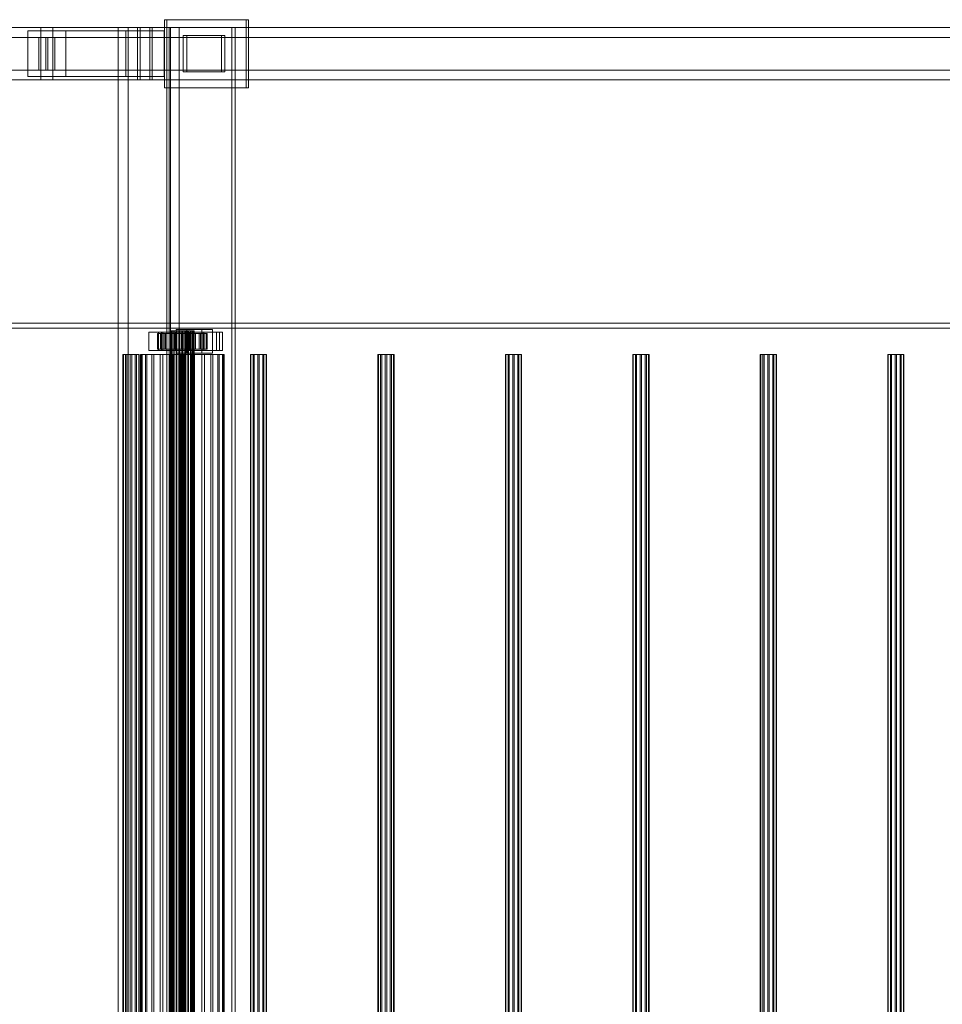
# Model space of a CAD drawing. Header units: millimetres. Extents: x -3490 to 61924, y -72580 to 6847.
# Tile 863 of 1056: x 30219 to 30924, y -17247 to -16494. Entities that reach past the tile are written whole.
import ezdxf

# ---------------------------------------------------------------- set-up
doc = ezdxf.new("R2010")
doc.units = ezdxf.units.MM
doc.layers.add('superior_C03', color=7, linetype='Continuous', lineweight=0)

msp = doc.modelspace()

# ---------------------------------------------------------------- linework, layer by layer
at = {"layer": 'superior_C03'}
for p, q in [((30392.003, -16494), (30329.637, -16494)), ((30329.637, -16494), (30329.637, -16546)), ((30331.434, -16494), (30329.637, -16494)), ((30331.434, -16546), (30331.434, -16494)), ((30331.434, -16494), (30393.799, -16494)), ((30392.003, -16546), (30392.003, -16494)), ((30392.003, -16494), (30393.799, -16494)), ((30393.799, -16494), (30393.799, -16546)), ((30235.263, -16500), (29065.916, -16500)), ((29074.899, -16500), (30244.247, -16500)), ((30311.069, -16500), (29120.611, -16500)), ((29128, -16500), (30318.458, -16500)), ((40313.243, -16500), (29204.438, -16500)), ((29205.337, -16500), (40314.141, -16500)), ((30254.372, -16502.5), (30225.138, -16502.5)), ((30225.138, -16502.5), (30225.138, -16537.5)), ((30300.147, -16502.5), (30225.138, -16502.5)), ((30235.263, -16500), (30235.263, -16540)), ((30244.247, -16500), (30235.263, -16500)), ((31404.611, -16500), (30235.263, -16500)), ((30244.247, -16540), (30244.247, -16500)), ((30244.247, -16500), (31413.594, -16500)), ((30254.372, -16537.5), (30254.372, -16502.5)), ((30254.372, -16502.5), (30329.38, -16502.5)), ((30333.13, -16500), (30294.151, -16500)), ((30294.151, -16500), (30294.151, -19500)), ((30302.012, -16500), (30294.151, -16500)), ((30300.147, -16537.5), (30300.147, -16502.5)), ((30300.147, -16502.5), (30329.38, -16502.5)), ((30302.012, -19500), (30302.012, -16500)), ((30302.012, -16500), (30340.99, -16500)), ((30309.149, -16500), (30320.378, -16500)), ((30309.149, -16540), (30309.149, -16500)), ((31478.497, -16500), (30309.149, -16500)), ((30311.069, -16500), (30311.069, -16540)), ((30318.458, -16500), (30311.069, -16500)), ((30318.458, -16540), (30318.458, -16500)), ((30320.378, -16500), (30320.378, -16540)), ((30320.378, -16500), (31489.726, -16500)), ((30329.38, -16502.5), (30329.38, -16537.5)), ((30381.08, -16500), (30331.577, -16500)), ((30331.577, -16500), (30331.577, -19500)), ((30334.272, -16500), (30331.577, -16500)), ((30333.13, -19500), (30333.13, -16500)), ((30333.13, -16500), (30340.99, -16500)), ((30334.272, -19500), (30334.272, -16500)), ((30334.272, -16500), (30383.775, -16500)), ((30340.99, -16500), (30340.99, -19500)), ((30381.08, -19500), (30381.08, -16500)), ((30381.08, -16500), (30383.775, -16500)), ((30383.775, -16500), (30383.775, -19500)), ((30233.585, -16507.5), (29118.136, -16507.5)), ((29130.475, -16507.5), (30245.925, -16507.5)), ((30233.585, -16507.5), (30233.585, -16532.5)), ((30245.925, -16507.5), (30233.585, -16507.5)), ((30240.429, -16507.5), (30239.081, -16507.5)), ((30239.081, -16507.5), (30239.081, -16532.5)), ((30239.081, -16507.5), (31483.437, -16507.5)), ((30240.429, -16532.5), (30240.429, -16507.5)), ((31484.785, -16507.5), (30240.429, -16507.5)), ((30245.925, -16532.5), (30245.925, -16507.5)), ((30373.191, -16506), (30343.957, -16506)), ((30343.957, -16506), (30343.957, -16534)), ((30346.652, -16506), (30343.957, -16506)), ((30346.652, -16534), (30346.652, -16506)), ((30346.652, -16506), (30375.886, -16506)), ((30373.191, -16534), (30373.191, -16506)), ((30373.191, -16506), (30375.886, -16506)), ((30375.886, -16506), (30375.886, -16534)), ((29118.136, -16532.5), (30233.585, -16532.5)), ((29130.475, -16532.5), (30245.925, -16532.5)), ((30233.585, -16532.5), (30245.925, -16532.5)), ((30239.081, -16532.5), (30240.429, -16532.5)), ((30239.081, -16532.5), (31483.437, -16532.5)), ((30240.429, -16532.5), (31484.785, -16532.5)), ((30343.957, -16534), (30373.191, -16534)), ((30343.957, -16534), (30346.652, -16534)), ((30375.886, -16534), (30346.652, -16534)), ((30375.886, -16534), (30373.191, -16534)), ((29065.916, -16540), (30235.263, -16540)), ((29074.899, -16540), (30244.247, -16540)), ((29120.611, -16540), (30311.069, -16540)), ((29128, -16540), (30318.458, -16540)), ((30225.138, -16537.5), (30254.372, -16537.5)), ((30300.147, -16537.5), (30225.138, -16537.5)), ((30235.263, -16540), (30244.247, -16540)), ((30235.263, -16540), (31404.611, -16540)), ((30244.247, -16540), (31413.594, -16540)), ((30329.38, -16537.5), (30254.372, -16537.5)), ((30329.38, -16537.5), (30300.147, -16537.5)), ((30320.378, -16540), (30309.149, -16540)), ((30309.149, -16540), (31478.497, -16540)), ((30311.069, -16540), (30318.458, -16540)), ((30320.378, -16540), (31489.726, -16540)), ((30329.637, -16546), (30392.003, -16546)), ((30329.637, -16546), (30331.434, -16546)), ((30393.799, -16546), (30331.434, -16546)), ((30393.799, -16546), (30392.003, -16546)), ((29204.438, -16726), (40313.243, -16726)), ((40313.243, -16730), (29204.438, -16730)), ((40314.141, -16730), (29205.337, -16730)), ((40342.437, -16726), (29233.633, -16726)), ((29233.633, -16730), (40342.437, -16730)), ((30358.213, -16731), (30338.724, -16731)), ((30338.724, -16731), (30338.724, -16749)), ((30346.808, -16731), (30338.724, -16731)), ((30346.808, -16749), (30346.808, -16731)), ((30346.808, -16731), (30366.298, -16731)), ((30358.213, -16749), (30358.213, -16731)), ((30358.213, -16731), (30366.298, -16731)), ((30366.298, -16731), (30366.298, -16749)), ((30327.419, -16733), (30317.674, -16733)), ((30317.674, -16733), (30317.674, -16747)), ((30328.454, -16733), (30317.674, -16733)), ((30325.135, -16734), (30324.315, -16734)), ((30324.315, -16734), (30334.309, -16734)), ((30324.315, -16746), (30324.315, -16734)), ((30324.315, -16734), (30324.788, -16734)), ((30324.788, -16734), (30334.533, -16734)), ((30324.788, -16746), (30324.788, -16734)), ((30324.788, -16734), (30326.524, -16734)), ((30371.855, -16733), (30325.081, -16733)), ((30325.081, -16733), (30325.081, -16747)), ((30327.327, -16733), (30325.081, -16733)), ((30327.194, -16734), (30325.135, -16734)), ((30325.135, -16734), (30334.697, -16734)), ((30325.135, -16746), (30325.135, -16734)), ((30326.524, -16734), (30335.355, -16734)), ((30326.524, -16746), (30326.524, -16734)), ((30326.524, -16734), (30329.402, -16734)), ((30330.35, -16734), (30327.194, -16734)), ((30327.194, -16734), (30335.672, -16734)), ((30327.194, -16746), (30327.194, -16734)), ((30327.327, -16747), (30327.327, -16733)), ((30327.327, -16733), (30374.101, -16733)), ((30327.419, -16747), (30327.419, -16733)), ((30327.419, -16733), (30338.198, -16733)), ((30328.454, -16747), (30328.454, -16733)), ((30328.454, -16733), (30338.198, -16733)), ((30329.402, -16734), (30336.718, -16734)), ((30329.402, -16746), (30329.402, -16734)), ((30329.402, -16734), (30333.228, -16734)), ((30334.389, -16734), (30330.35, -16734)), ((30330.35, -16734), (30337.168, -16734)), ((30330.35, -16746), (30330.35, -16734)), ((30333.228, -16734), (30338.531, -16734)), ((30333.228, -16746), (30333.228, -16734)), ((30333.228, -16734), (30337.741, -16734)), ((30334.697, -16732), (30334.309, -16732)), ((30334.309, -16732), (30334.533, -16732)), ((30334.309, -19268), (30334.309, -16732)), ((30334.309, -16734), (30334.697, -16734)), ((30334.309, -16734), (30334.309, -16746)), ((30334.533, -16734), (30334.309, -16734)), ((30339.036, -16734), (30334.389, -16734)), ((30334.389, -16734), (30339.081, -16734)), ((30334.389, -16746), (30334.389, -16734)), ((30334.533, -16732), (30335.355, -16732)), ((30334.533, -19268), (30334.533, -16732)), ((30334.533, -16734), (30334.533, -16746)), ((30335.355, -16734), (30334.533, -16734)), ((30335.672, -16732), (30334.697, -16732)), ((30334.697, -19268), (30334.697, -16732)), ((30334.697, -16734), (30335.672, -16734)), ((30334.697, -16734), (30334.697, -16746)), ((30335.355, -16732), (30336.718, -16732)), ((30335.355, -19268), (30335.355, -16732)), ((30335.355, -16734), (30335.355, -16746)), ((30336.718, -16734), (30335.355, -16734)), ((30337.168, -16732), (30335.672, -16732)), ((30335.672, -19268), (30335.672, -16732)), ((30335.672, -16734), (30337.168, -16734)), ((30335.672, -16734), (30335.672, -16746)), ((30336.718, -16732), (30338.531, -16732)), ((30336.718, -19268), (30336.718, -16732)), ((30336.718, -16734), (30336.718, -16746)), ((30338.531, -16734), (30336.718, -16734)), ((30339.081, -16732), (30337.168, -16732)), ((30337.168, -19268), (30337.168, -16732)), ((30337.168, -16734), (30339.081, -16734)), ((30337.168, -16734), (30337.168, -16746)), ((30337.741, -16734), (30340.668, -16734)), ((30337.741, -16746), (30337.741, -16734)), ((30337.741, -16734), (30342.633, -16734)), ((30338.198, -16733), (30338.198, -16747)), ((30338.531, -16732), (30340.668, -16732)), ((30338.531, -19268), (30338.531, -16732)), ((30338.531, -16734), (30338.531, -16746)), ((30340.668, -16734), (30338.531, -16734)), ((30343.973, -16734), (30339.036, -16734)), ((30339.036, -16734), (30341.282, -16734)), ((30339.036, -16746), (30339.036, -16734)), ((30341.282, -16732), (30339.081, -16732)), ((30339.081, -19268), (30339.081, -16732)), ((30339.081, -16734), (30341.282, -16734)), ((30339.081, -16734), (30339.081, -16746)), ((30340.668, -16732), (30342.985, -16732)), ((30340.668, -19268), (30340.668, -16732)), ((30340.668, -16734), (30340.668, -16746)), ((30342.985, -16734), (30340.668, -16734)), ((30343.621, -16732), (30341.282, -16732)), ((30341.282, -19268), (30341.282, -16732)), ((30341.282, -16734), (30343.621, -16734)), ((30341.282, -16734), (30341.282, -16746)), ((30342.633, -16734), (30342.985, -16734)), ((30342.633, -16746), (30342.633, -16734)), ((30342.633, -16734), (30347.57, -16734)), ((30342.985, -16732), (30345.324, -16732)), ((30342.985, -19268), (30342.985, -16732)), ((30342.985, -16734), (30342.985, -16746)), ((30345.324, -16734), (30342.985, -16734)), ((30345.938, -16732), (30343.621, -16732)), ((30343.621, -19268), (30343.621, -16732)), ((30343.973, -16734), (30343.621, -16734)), ((30343.621, -16734), (30345.938, -16734)), ((30343.621, -16734), (30343.621, -16746)), ((30348.865, -16734), (30343.973, -16734)), ((30343.973, -16746), (30343.973, -16734)), ((30345.324, -16732), (30347.525, -16732)), ((30345.324, -19268), (30345.324, -16732)), ((30347.57, -16734), (30345.324, -16734)), ((30345.324, -16734), (30345.324, -16746)), ((30347.525, -16734), (30345.324, -16734)), ((30348.075, -16732), (30345.938, -16732)), ((30345.938, -19268), (30345.938, -16732)), ((30348.865, -16734), (30345.938, -16734)), ((30345.938, -16734), (30348.075, -16734)), ((30345.938, -16734), (30345.938, -16746)), ((30347.525, -16732), (30349.438, -16732)), ((30347.525, -19268), (30347.525, -16732)), ((30352.216, -16734), (30347.525, -16734)), ((30347.525, -16734), (30347.525, -16746)), ((30349.438, -16734), (30347.525, -16734)), ((30347.57, -16746), (30347.57, -16734)), ((30347.57, -16734), (30352.216, -16734)), ((30349.888, -16732), (30348.075, -16732)), ((30348.075, -19268), (30348.075, -16732)), ((30353.378, -16734), (30348.075, -16734)), ((30348.075, -16734), (30349.888, -16734)), ((30348.075, -16734), (30348.075, -16746)), ((30358.601, -16733), (30348.857, -16733)), ((30348.857, -16733), (30348.857, -16747)), ((30359.636, -16733), (30348.857, -16733)), ((30353.378, -16734), (30348.865, -16734)), ((30348.865, -16746), (30348.865, -16734)), ((30349.438, -16732), (30350.934, -16732)), ((30349.438, -19268), (30349.438, -16732)), ((30356.256, -16734), (30349.438, -16734)), ((30349.438, -16734), (30349.438, -16746)), ((30350.934, -16734), (30349.438, -16734)), ((30351.251, -16732), (30349.888, -16732)), ((30349.888, -19268), (30349.888, -16732)), ((30357.204, -16734), (30349.888, -16734)), ((30349.888, -16734), (30351.251, -16734)), ((30349.888, -16734), (30349.888, -16746)), ((30350.934, -16732), (30351.909, -16732)), ((30350.934, -19268), (30350.934, -16732)), ((30359.412, -16734), (30350.934, -16734)), ((30350.934, -16734), (30350.934, -16746)), ((30351.909, -16734), (30350.934, -16734)), ((30352.073, -16732), (30351.251, -16732)), ((30351.251, -19268), (30351.251, -16732)), ((30360.082, -16734), (30351.251, -16734)), ((30351.251, -16734), (30352.073, -16734)), ((30351.251, -16734), (30351.251, -16746)), ((30351.909, -16732), (30352.297, -16732)), ((30351.909, -19268), (30351.909, -16732)), ((30361.471, -16734), (30351.909, -16734)), ((30351.909, -16734), (30351.909, -16746)), ((30352.297, -16734), (30351.909, -16734)), ((30352.297, -16732), (30352.073, -16732)), ((30352.073, -16732), (30352.073, -19268)), ((30352.073, -16734), (30361.818, -16734)), ((30352.073, -16746), (30352.073, -16734)), ((30352.073, -16734), (30352.297, -16734)), ((30352.216, -16746), (30352.216, -16734)), ((30352.216, -16734), (30356.256, -16734)), ((30352.297, -19268), (30352.297, -16732)), ((30362.291, -16734), (30352.297, -16734)), ((30352.297, -16734), (30352.297, -16746)), ((30357.204, -16734), (30353.378, -16734)), ((30353.378, -16746), (30353.378, -16734)), ((30356.256, -16746), (30356.256, -16734)), ((30356.256, -16734), (30359.412, -16734)), ((30360.082, -16734), (30357.204, -16734)), ((30357.204, -16746), (30357.204, -16734)), ((30358.601, -16747), (30358.601, -16733)), ((30358.601, -16733), (30369.381, -16733)), ((30359.412, -16746), (30359.412, -16734)), ((30359.412, -16734), (30361.471, -16734)), ((30359.636, -16747), (30359.636, -16733)), ((30359.636, -16733), (30369.381, -16733)), ((30361.818, -16734), (30360.082, -16734)), ((30360.082, -16746), (30360.082, -16734)), ((30361.471, -16746), (30361.471, -16734)), ((30361.471, -16734), (30362.291, -16734)), ((30361.818, -16734), (30361.818, -16746)), ((30362.291, -16734), (30361.818, -16734)), ((30362.291, -16746), (30362.291, -16734)), ((30369.381, -16733), (30369.381, -16747)), ((30371.855, -16747), (30371.855, -16733)), ((30371.855, -16733), (30374.101, -16733)), ((30374.101, -16733), (30374.101, -16747)), ((30334.309, -16746), (30324.315, -16746)), ((30324.315, -16746), (30325.135, -16746)), ((30324.788, -16746), (30324.315, -16746)), ((30334.533, -16746), (30324.788, -16746)), ((30326.524, -16746), (30324.788, -16746)), ((30334.697, -16746), (30325.135, -16746)), ((30325.135, -16746), (30327.194, -16746)), ((30335.355, -16746), (30326.524, -16746)), ((30329.402, -16746), (30326.524, -16746)), ((30335.672, -16746), (30327.194, -16746)), ((30327.194, -16746), (30330.35, -16746)), ((30336.718, -16746), (30329.402, -16746)), ((30333.228, -16746), (30329.402, -16746)), ((30337.168, -16746), (30330.35, -16746)), ((30330.35, -16746), (30334.389, -16746)), ((30338.531, -16746), (30333.228, -16746)), ((30337.741, -16746), (30333.228, -16746)), ((30334.697, -16746), (30334.309, -16746)), ((30334.309, -16746), (30334.533, -16746)), ((30339.081, -16746), (30334.389, -16746)), ((30334.389, -16746), (30339.036, -16746)), ((30334.533, -16746), (30335.355, -16746)), ((30335.672, -16746), (30334.697, -16746)), ((30335.355, -16746), (30336.718, -16746)), ((30337.168, -16746), (30335.672, -16746)), ((30336.718, -16746), (30338.531, -16746)), ((30339.081, -16746), (30337.168, -16746)), ((30340.668, -16746), (30337.741, -16746)), ((30342.633, -16746), (30337.741, -16746)), ((30338.531, -16746), (30340.668, -16746)), ((30341.282, -16746), (30339.036, -16746)), ((30339.036, -16746), (30343.973, -16746)), ((30341.282, -16746), (30339.081, -16746)), ((30340.668, -16746), (30342.985, -16746)), ((30343.621, -16746), (30341.282, -16746)), ((30342.985, -16746), (30342.633, -16746)), ((30347.57, -16746), (30342.633, -16746)), ((30342.985, -16746), (30345.324, -16746)), ((30345.938, -16746), (30343.621, -16746)), ((30343.621, -16746), (30343.973, -16746)), ((30343.973, -16746), (30348.865, -16746)), ((30345.324, -16746), (30347.57, -16746)), ((30345.324, -16746), (30347.525, -16746)), ((30348.075, -16746), (30345.938, -16746)), ((30345.938, -16746), (30348.865, -16746)), ((30347.525, -16746), (30352.216, -16746)), ((30347.525, -16746), (30349.438, -16746)), ((30352.216, -16746), (30347.57, -16746)), ((30349.888, -16746), (30348.075, -16746)), ((30348.075, -16746), (30353.378, -16746)), ((30348.865, -16746), (30353.378, -16746)), ((30349.438, -16746), (30356.256, -16746)), ((30349.438, -16746), (30350.934, -16746)), ((30351.251, -16746), (30349.888, -16746)), ((30349.888, -16746), (30357.204, -16746)), ((30350.934, -16746), (30359.412, -16746)), ((30350.934, -16746), (30351.909, -16746)), ((30352.073, -16746), (30351.251, -16746)), ((30351.251, -16746), (30360.082, -16746)), ((30351.909, -16746), (30361.471, -16746)), ((30351.909, -16746), (30352.297, -16746)), ((30361.818, -16746), (30352.073, -16746)), ((30352.297, -16746), (30352.073, -16746)), ((30356.256, -16746), (30352.216, -16746)), ((30352.297, -16746), (30362.291, -16746)), ((30353.378, -16746), (30357.204, -16746)), ((30359.412, -16746), (30356.256, -16746)), ((30357.204, -16746), (30360.082, -16746)), ((30361.471, -16746), (30359.412, -16746)), ((30360.082, -16746), (30361.818, -16746)), ((30362.291, -16746), (30361.471, -16746)), ((30361.818, -16746), (30362.291, -16746)), ((30299.942, -16750), (30297.922, -16750)), ((30297.922, -16750), (30298.265, -16750)), ((30297.922, -16750), (30297.922, -19250)), ((30298.265, -16750), (30300.841, -16750)), ((30298.265, -16750), (30298.265, -19250)), ((30303.553, -16750), (30299.942, -16750)), ((30299.942, -16750), (30299.942, -19250)), ((30300.841, -16750), (30304.665, -16750)), ((30300.841, -16750), (30300.841, -19250)), ((30307.378, -16750), (30303.553, -16750)), ((30303.553, -16750), (30303.553, -19250)), ((30304.665, -16750), (30308.277, -16750)), ((30304.665, -16750), (30304.665, -19250)), ((30309.954, -16750), (30307.378, -16750)), ((30307.378, -16750), (30307.378, -19250)), ((30308.277, -16750), (30310.297, -16750)), ((30308.277, -16750), (30308.277, -19250)), ((30310.297, -16750), (30309.954, -16750)), ((30309.954, -16750), (30309.954, -19250)), ((30310.297, -19250), (30310.297, -16750)), ((30312.705, -16750), (30311.323, -16750)), ((30311.323, -16750), (30312.12, -16750)), ((30311.323, -19250), (30311.323, -16750)), ((30312.12, -16750), (30315.043, -16750)), ((30312.12, -19250), (30312.12, -16750)), ((30316.172, -16750), (30312.705, -16750)), ((30312.705, -19250), (30312.705, -16750)), ((30315.043, -16750), (30319.891, -16750)), ((30315.043, -19250), (30315.043, -16750)), ((30321.488, -16750), (30316.172, -16750)), ((30316.172, -19250), (30316.172, -16750)), ((30317.674, -16747), (30327.419, -16747)), ((30317.674, -16747), (30328.454, -16747)), ((30319.891, -16750), (30326.335, -16750)), ((30319.891, -19250), (30319.891, -16750)), ((30328.291, -16750), (30321.488, -16750)), ((30321.488, -19250), (30321.488, -16750)), ((30325.081, -16747), (30371.855, -16747)), ((30325.081, -16747), (30327.327, -16747)), ((30326.335, -16750), (30333.935, -16750)), ((30326.335, -19250), (30326.335, -16750)), ((30374.101, -16747), (30327.327, -16747)), ((30338.198, -16747), (30327.419, -16747)), ((30336.117, -16750), (30328.291, -16750)), ((30328.291, -19250), (30328.291, -16750)), ((30338.198, -16747), (30328.454, -16747)), ((30333.935, -16750), (30342.174, -16750)), ((30333.935, -19250), (30333.935, -16750)), ((30344.432, -16750), (30336.117, -16750)), ((30336.117, -19250), (30336.117, -16750)), ((30338.724, -16749), (30358.213, -16749)), ((30346.808, -16749), (30338.724, -16749)), ((30342.174, -16750), (30350.489, -16750)), ((30342.174, -19250), (30342.174, -16750)), ((30352.671, -16750), (30344.432, -16750)), ((30344.432, -19250), (30344.432, -16750)), ((30366.298, -16749), (30346.808, -16749)), ((30348.857, -16747), (30358.601, -16747)), ((30348.857, -16747), (30359.636, -16747)), ((30350.489, -16750), (30358.315, -16750)), ((30350.489, -19250), (30350.489, -16750)), ((30360.271, -16750), (30352.671, -16750)), ((30352.671, -19250), (30352.671, -16750)), ((30366.298, -16749), (30358.213, -16749)), ((30358.315, -16750), (30365.118, -16750)), ((30358.315, -19250), (30358.315, -16750)), ((30369.381, -16747), (30358.601, -16747)), ((30369.381, -16747), (30359.636, -16747)), ((30366.715, -16750), (30360.271, -16750)), ((30360.271, -19250), (30360.271, -16750)), ((30365.118, -16750), (30370.434, -16750)), ((30365.118, -19250), (30365.118, -16750)), ((30371.563, -16750), (30366.715, -16750)), ((30366.715, -19250), (30366.715, -16750)), ((30370.434, -16750), (30373.901, -16750)), ((30370.434, -19250), (30370.434, -16750)), ((30374.486, -16750), (30371.563, -16750)), ((30371.563, -19250), (30371.563, -16750)), ((30374.101, -16747), (30371.855, -16747)), ((30373.901, -16750), (30375.283, -16750)), ((30373.901, -19250), (30373.901, -16750)), ((30375.283, -16750), (30374.486, -16750)), ((30374.486, -16750), (30374.486, -19250)), ((30375.283, -19250), (30375.283, -16750)), ((30397.387, -16750), (30395.367, -16750)), ((30395.367, -16750), (30395.711, -16750)), ((30395.367, -16750), (30395.367, -19250)), ((30395.711, -16750), (30398.287, -16750)), ((30395.711, -16750), (30395.711, -19250)), ((30400.999, -16750), (30397.387, -16750)), ((30397.387, -16750), (30397.387, -19250)), ((30398.287, -16750), (30402.111, -16750)), ((30398.287, -16750), (30398.287, -19250)), ((30404.823, -16750), (30400.999, -16750)), ((30400.999, -16750), (30400.999, -19250)), ((30402.111, -16750), (30405.723, -16750)), ((30402.111, -16750), (30402.111, -19250)), ((30407.399, -16750), (30404.823, -16750)), ((30404.823, -16750), (30404.823, -19250)), ((30405.723, -16750), (30407.743, -16750)), ((30405.723, -16750), (30405.723, -19250)), ((30407.743, -16750), (30407.399, -16750)), ((30407.399, -16750), (30407.399, -19250)), ((30407.743, -19250), (30407.743, -16750)), ((30494.833, -16750), (30492.813, -16750)), ((30492.813, -16750), (30493.156, -16750)), ((30492.813, -16750), (30492.813, -19250)), ((30493.156, -16750), (30495.732, -16750)), ((30493.156, -16750), (30493.156, -19250)), ((30498.445, -16750), (30494.833, -16750)), ((30494.833, -16750), (30494.833, -19250)), ((30495.732, -16750), (30499.557, -16750)), ((30495.732, -16750), (30495.732, -19250)), ((30502.269, -16750), (30498.445, -16750)), ((30498.445, -16750), (30498.445, -19250)), ((30499.557, -16750), (30503.168, -16750)), ((30499.557, -16750), (30499.557, -19250)), ((30504.845, -16750), (30502.269, -16750)), ((30502.269, -16750), (30502.269, -19250)), ((30503.168, -16750), (30505.188, -16750)), ((30503.168, -16750), (30503.168, -19250)), ((30505.188, -16750), (30504.845, -16750)), ((30504.845, -16750), (30504.845, -19250)), ((30505.188, -19250), (30505.188, -16750)), ((30592.278, -16750), (30590.258, -16750)), ((30590.258, -16750), (30590.602, -16750)), ((30590.258, -16750), (30590.258, -19250)), ((30590.602, -16750), (30593.178, -16750)), ((30590.602, -16750), (30590.602, -19250)), ((30595.89, -16750), (30592.278, -16750)), ((30592.278, -16750), (30592.278, -19250)), ((30593.178, -16750), (30597.002, -16750)), ((30593.178, -16750), (30593.178, -19250)), ((30599.715, -16750), (30595.89, -16750)), ((30595.89, -16750), (30595.89, -19250)), ((30597.002, -16750), (30600.614, -16750)), ((30597.002, -16750), (30597.002, -19250)), ((30602.291, -16750), (30599.715, -16750)), ((30599.715, -16750), (30599.715, -19250)), ((30600.614, -16750), (30602.634, -16750)), ((30600.614, -16750), (30600.614, -19250)), ((30602.634, -16750), (30602.291, -16750)), ((30602.291, -16750), (30602.291, -19250)), ((30602.634, -19250), (30602.634, -16750)), ((30689.724, -16750), (30687.704, -16750)), ((30687.704, -16750), (30688.048, -16750)), ((30687.704, -16750), (30687.704, -19250)), ((30688.048, -16750), (30690.624, -16750)), ((30688.048, -16750), (30688.048, -19250)), ((30693.336, -16750), (30689.724, -16750)), ((30689.724, -16750), (30689.724, -19250)), ((30690.624, -16750), (30694.448, -16750)), ((30690.624, -16750), (30690.624, -19250)), ((30697.16, -16750), (30693.336, -16750)), ((30693.336, -16750), (30693.336, -19250)), ((30694.448, -16750), (30698.06, -16750)), ((30694.448, -16750), (30694.448, -19250)), ((30699.736, -16750), (30697.16, -16750)), ((30697.16, -16750), (30697.16, -19250)), ((30698.06, -16750), (30700.08, -16750)), ((30698.06, -16750), (30698.06, -19250)), ((30700.08, -16750), (30699.736, -16750)), ((30699.736, -16750), (30699.736, -19250)), ((30700.08, -19250), (30700.08, -16750)), ((30787.17, -16750), (30785.15, -16750)), ((30785.15, -16750), (30785.493, -16750)), ((30785.15, -16750), (30785.15, -19250)), ((30785.493, -16750), (30788.069, -16750)), ((30785.493, -16750), (30785.493, -19250)), ((30790.782, -16750), (30787.17, -16750)), ((30787.17, -16750), (30787.17, -19250)), ((30788.069, -16750), (30791.893, -16750)), ((30788.069, -16750), (30788.069, -19250)), ((30794.606, -16750), (30790.782, -16750)), ((30790.782, -16750), (30790.782, -19250)), ((30791.893, -16750), (30795.505, -16750)), ((30791.893, -16750), (30791.893, -19250)), ((30797.182, -16750), (30794.606, -16750)), ((30794.606, -16750), (30794.606, -19250)), ((30795.505, -16750), (30797.525, -16750)), ((30795.505, -16750), (30795.505, -19250)), ((30797.525, -16750), (30797.182, -16750)), ((30797.182, -16750), (30797.182, -19250)), ((30797.525, -19250), (30797.525, -16750)), ((30884.615, -16750), (30882.595, -16750)), ((30882.595, -16750), (30882.939, -16750)), ((30882.595, -16750), (30882.595, -19250)), ((30882.939, -16750), (30885.515, -16750)), ((30882.939, -16750), (30882.939, -19250)), ((30888.227, -16750), (30884.615, -16750)), ((30884.615, -16750), (30884.615, -19250)), ((30885.515, -16750), (30889.339, -16750)), ((30885.515, -16750), (30885.515, -19250)), ((30892.052, -16750), (30888.227, -16750)), ((30888.227, -16750), (30888.227, -19250)), ((30889.339, -16750), (30892.951, -16750)), ((30889.339, -16750), (30889.339, -19250)), ((30894.627, -16750), (30892.052, -16750)), ((30892.052, -16750), (30892.052, -19250)), ((30892.951, -16750), (30894.971, -16750)), ((30892.951, -16750), (30892.951, -19250)), ((30894.971, -16750), (30894.627, -16750)), ((30894.627, -16750), (30894.627, -19250)), ((30894.971, -19250), (30894.971, -16750))]:
    msp.add_line(p, q, dxfattribs=at)

doc.saveas('drawing.dxf')
